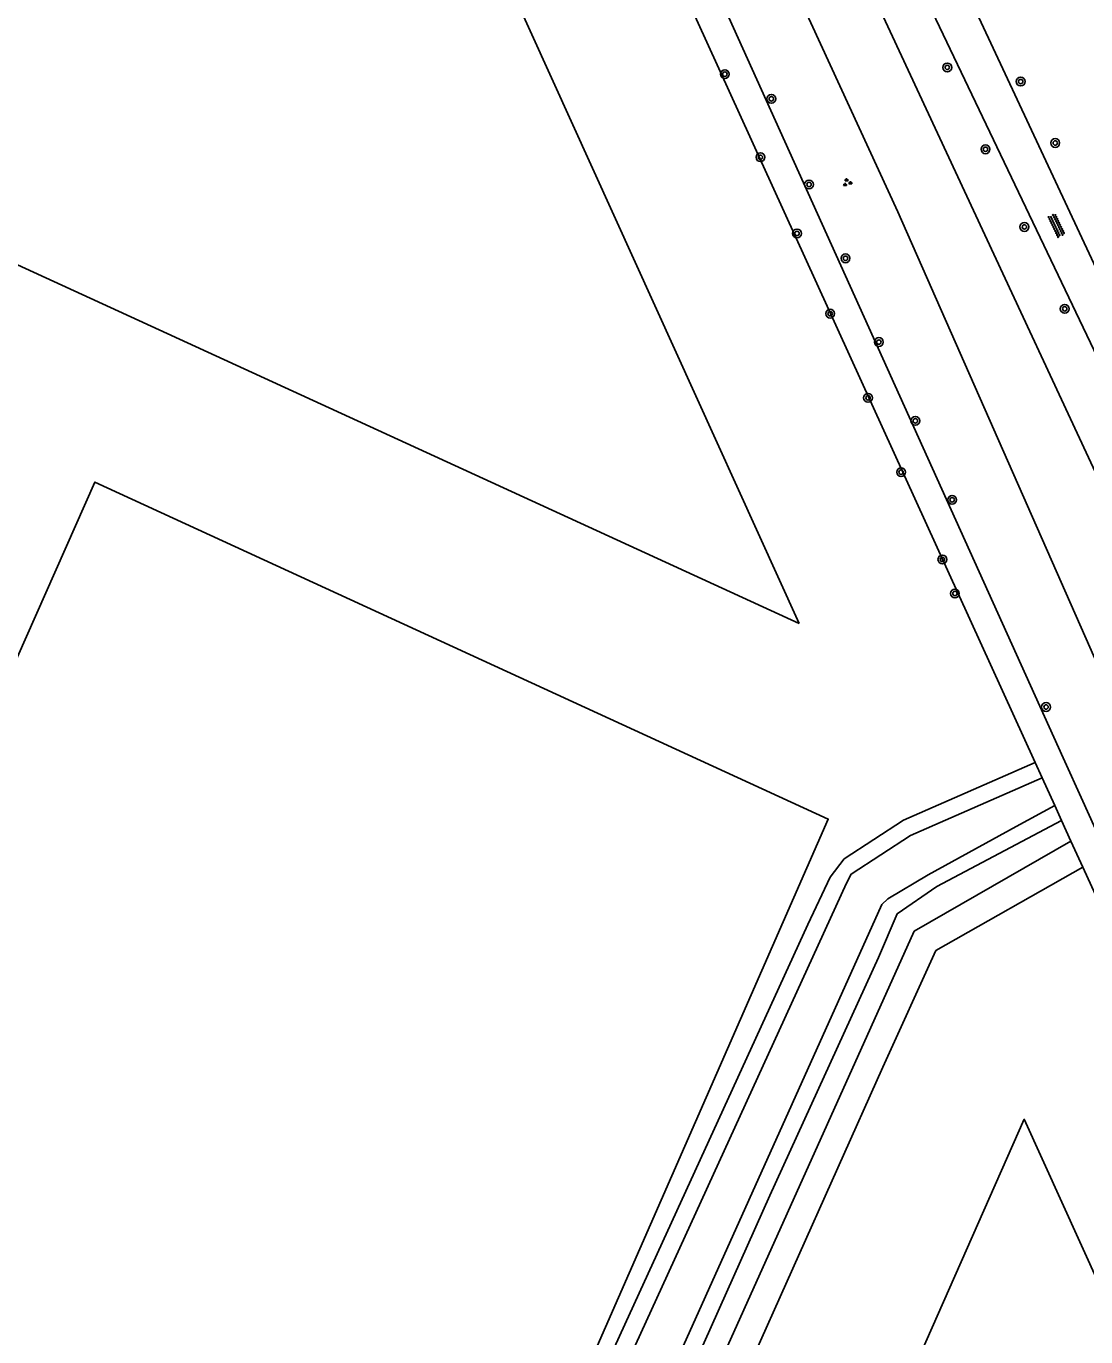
# Model space of a CAD drawing. Extents: x 133000 to 136000, y 400500 to 403500.
# Drawn here: x 133961.7 to 134057.6, y 401306.4 to 401425.1 of the extents above; entities that cross this region are included whole.
import ezdxf

# ---------------------------------------------------------------- set-up
doc = ezdxf.new("R2010")
doc.units = 0
for name, color, linetype in [('gg-knt-onverhard', 7, 'Continuous'), ('gg-kntw-bovenkant insteek waterloop', 7, 'Continuous'), ('gt-grn-groengrens', 7, 'Continuous'), ('gt-symb-boom', 7, 'Continuous'), ('gt-symb-groenvak', 7, 'Continuous'), ('gt-symb-overige verharding', 7, 'Continuous')]:
    doc.layers.add(name, color=color, linetype=linetype)

# ---------------------------------------------------------------- blocks, each defined once
blk = doc.blocks.new('gt0-BOOM')
at = {"layer": 'gt-symb-boom'}
for radius in [0.4, 0.2]:
    blk.add_circle((0, 0), radius, dxfattribs=at)
blk = doc.blocks.new('gt0-OVH')
at = {"layer": 'gt-symb-overige verharding'}
for points in [[(-0.97, 0.3), (-0.97, 0.31), (-0.96, 0.32), (-0.97, 0.33), (-0.97, 0.34), (-0.98, 0.35), (-0.99, 0.35), (-1, 0.36), (-1.01, 0.35), (-1.02, 0.35), (-1.03, 0.34), (-1.03, 0.33), (-1.04, 0.32), (-1.03, 0.31), (-1.03, 0.3), (-1.02, 0.29), (-1.01, 0.29), (-1, 0.28), (-0.99, 0.29), (-0.98, 0.29)], [(-0.87, 0.11), (-0.87, 0.12), (-0.86, 0.13), (-0.87, 0.14), (-0.87, 0.15), (-0.88, 0.16), (-0.89, 0.16), (-0.9, 0.16), (-0.91, 0.16), (-0.92, 0.16), (-0.93, 0.15), (-0.93, 0.14), (-0.94, 0.13), (-0.93, 0.12), (-0.93, 0.11), (-0.92, 0.1), (-0.91, 0.09), (-0.9, 0.09), (-0.89, 0.09), (-0.88, 0.1)], [(-0.77, 0.3), (-0.77, 0.31), (-0.76, 0.32), (-0.77, 0.33), (-0.77, 0.34), (-0.78, 0.35), (-0.79, 0.35), (-0.8, 0.36), (-0.81, 0.35), (-0.82, 0.35), (-0.83, 0.34), (-0.83, 0.33), (-0.84, 0.32), (-0.83, 0.31), (-0.83, 0.3), (-0.82, 0.29), (-0.81, 0.29), (-0.8, 0.28), (-0.79, 0.29), (-0.78, 0.29)], [(-0.67, 0.11), (-0.67, 0.12), (-0.66, 0.13), (-0.67, 0.14), (-0.67, 0.15), (-0.68, 0.16), (-0.69, 0.16), (-0.7, 0.16), (-0.71, 0.16), (-0.72, 0.16), (-0.73, 0.15), (-0.73, 0.14), (-0.74, 0.13), (-0.73, 0.12), (-0.73, 0.11), (-0.72, 0.1), (-0.71, 0.09), (-0.7, 0.09), (-0.69, 0.09), (-0.68, 0.1)], [(-0.57, 0.3), (-0.57, 0.31), (-0.56, 0.32), (-0.57, 0.33), (-0.57, 0.34), (-0.58, 0.35), (-0.59, 0.35), (-0.6, 0.36), (-0.61, 0.35), (-0.62, 0.35), (-0.63, 0.34), (-0.63, 0.33), (-0.64, 0.32), (-0.63, 0.31), (-0.63, 0.3), (-0.62, 0.29), (-0.61, 0.29), (-0.6, 0.28), (-0.59, 0.29), (-0.58, 0.29)], [(-0.47, 0.11), (-0.47, 0.12), (-0.46, 0.13), (-0.47, 0.14), (-0.47, 0.15), (-0.48, 0.16), (-0.49, 0.16), (-0.5, 0.16), (-0.51, 0.16), (-0.52, 0.16), (-0.53, 0.15), (-0.53, 0.14), (-0.54, 0.13), (-0.53, 0.12), (-0.53, 0.11), (-0.52, 0.1), (-0.51, 0.09), (-0.5, 0.09), (-0.49, 0.09), (-0.48, 0.1)], [(-0.37, 0.3), (-0.37, 0.31), (-0.36, 0.32), (-0.37, 0.33), (-0.37, 0.34), (-0.38, 0.35), (-0.39, 0.35), (-0.4, 0.36), (-0.41, 0.35), (-0.42, 0.35), (-0.43, 0.34), (-0.43, 0.33), (-0.44, 0.32), (-0.43, 0.31), (-0.43, 0.3), (-0.42, 0.29), (-0.41, 0.29), (-0.4, 0.28), (-0.39, 0.29), (-0.38, 0.29)], [(-0.27, 0.11), (-0.27, 0.12), (-0.26, 0.13), (-0.27, 0.14), (-0.27, 0.15), (-0.28, 0.16), (-0.29, 0.16), (-0.3, 0.16), (-0.31, 0.16), (-0.32, 0.16), (-0.33, 0.15), (-0.33, 0.14), (-0.34, 0.13), (-0.33, 0.12), (-0.33, 0.11), (-0.32, 0.1), (-0.31, 0.09), (-0.3, 0.09), (-0.29, 0.09), (-0.28, 0.1)], [(-0.17, 0.3), (-0.17, 0.31), (-0.16, 0.32), (-0.17, 0.33), (-0.17, 0.34), (-0.18, 0.35), (-0.19, 0.35), (-0.2, 0.36), (-0.21, 0.35), (-0.22, 0.35), (-0.23, 0.34), (-0.23, 0.33), (-0.24, 0.32), (-0.23, 0.31), (-0.23, 0.3), (-0.22, 0.29), (-0.21, 0.29), (-0.2, 0.28), (-0.19, 0.29), (-0.18, 0.29)], [(-0.07, 0.11), (-0.07, 0.12), (-0.06, 0.13), (-0.07, 0.14), (-0.07, 0.15), (-0.08, 0.16), (-0.09, 0.16), (-0.1, 0.16), (-0.11, 0.16), (-0.12, 0.16), (-0.13, 0.15), (-0.13, 0.14), (-0.14, 0.13), (-0.13, 0.12), (-0.13, 0.11), (-0.12, 0.1), (-0.11, 0.09), (-0.1, 0.09), (-0.09, 0.09), (-0.08, 0.1)], [(0.03, 0.3), (0.03, 0.31), (0.04, 0.32), (0.03, 0.33), (0.03, 0.34), (0.02, 0.35), (0.01, 0.35), (0, 0.36), (-0.01, 0.35), (-0.02, 0.35), (-0.03, 0.34), (-0.03, 0.33), (-0.04, 0.32), (-0.03, 0.31), (-0.03, 0.3), (-0.02, 0.29), (-0.01, 0.29), (0, 0.28), (0.01, 0.29), (0.02, 0.29)], [(0.13, 0.11), (0.13, 0.12), (0.14, 0.13), (0.13, 0.14), (0.13, 0.15), (0.12, 0.16), (0.11, 0.16), (0.1, 0.16), (0.09, 0.16), (0.08, 0.16), (0.07, 0.15), (0.07, 0.14), (0.06, 0.13), (0.07, 0.12), (0.07, 0.11), (0.08, 0.1), (0.09, 0.09), (0.1, 0.09), (0.11, 0.09), (0.12, 0.1)], [(0.23, 0.3), (0.23, 0.31), (0.24, 0.32), (0.23, 0.33), (0.23, 0.34), (0.22, 0.35), (0.21, 0.35), (0.2, 0.36), (0.19, 0.35), (0.18, 0.35), (0.17, 0.34), (0.17, 0.33), (0.16, 0.32), (0.17, 0.31), (0.17, 0.3), (0.18, 0.29), (0.19, 0.29), (0.2, 0.28), (0.21, 0.29), (0.22, 0.29)], [(0.33, 0.11), (0.33, 0.12), (0.34, 0.13), (0.33, 0.14), (0.33, 0.15), (0.32, 0.16), (0.31, 0.16), (0.3, 0.16), (0.29, 0.16), (0.28, 0.16), (0.27, 0.15), (0.27, 0.14), (0.26, 0.13), (0.27, 0.12), (0.27, 0.11), (0.28, 0.1), (0.29, 0.09), (0.3, 0.09), (0.31, 0.09), (0.32, 0.1)], [(0.43, 0.3), (0.43, 0.31), (0.44, 0.32), (0.43, 0.33), (0.43, 0.34), (0.42, 0.35), (0.41, 0.35), (0.4, 0.36), (0.39, 0.35), (0.38, 0.35), (0.37, 0.34), (0.37, 0.33), (0.36, 0.32), (0.37, 0.31), (0.37, 0.3), (0.38, 0.29), (0.39, 0.29), (0.4, 0.28), (0.41, 0.29), (0.42, 0.29)], [(0.53, 0.11), (0.53, 0.12), (0.54, 0.13), (0.53, 0.14), (0.53, 0.15), (0.52, 0.16), (0.51, 0.16), (0.5, 0.16), (0.49, 0.16), (0.48, 0.16), (0.47, 0.15), (0.47, 0.14), (0.46, 0.13), (0.47, 0.12), (0.47, 0.11), (0.48, 0.1), (0.49, 0.09), (0.5, 0.09), (0.51, 0.09), (0.52, 0.1)], [(0.63, 0.3), (0.63, 0.31), (0.64, 0.32), (0.63, 0.33), (0.63, 0.34), (0.62, 0.35), (0.61, 0.35), (0.6, 0.36), (0.59, 0.35), (0.58, 0.35), (0.57, 0.34), (0.57, 0.33), (0.56, 0.32), (0.57, 0.31), (0.57, 0.3), (0.58, 0.29), (0.59, 0.29), (0.6, 0.28), (0.61, 0.29), (0.62, 0.29)], [(0.73, 0.11), (0.73, 0.12), (0.74, 0.13), (0.73, 0.14), (0.73, 0.15), (0.72, 0.16), (0.71, 0.16), (0.7, 0.16), (0.69, 0.16), (0.68, 0.16), (0.67, 0.15), (0.67, 0.14), (0.66, 0.13), (0.67, 0.12), (0.67, 0.11), (0.68, 0.1), (0.69, 0.09), (0.7, 0.09), (0.71, 0.09), (0.72, 0.1)], [(0.83, 0.3), (0.83, 0.31), (0.84, 0.32), (0.83, 0.33), (0.83, 0.34), (0.82, 0.35), (0.81, 0.35), (0.8, 0.36), (0.79, 0.35), (0.78, 0.35), (0.77, 0.34), (0.77, 0.33), (0.76, 0.32), (0.77, 0.31), (0.77, 0.3), (0.78, 0.29), (0.79, 0.29), (0.8, 0.28), (0.81, 0.29), (0.82, 0.29)], [(0.93, 0.11), (0.93, 0.12), (0.94, 0.13), (0.93, 0.14), (0.93, 0.15), (0.92, 0.16), (0.91, 0.16), (0.9, 0.16), (0.89, 0.16), (0.88, 0.16), (0.87, 0.15), (0.87, 0.14), (0.86, 0.13), (0.87, 0.12), (0.87, 0.11), (0.88, 0.1), (0.89, 0.09), (0.9, 0.09), (0.91, 0.09), (0.92, 0.1)], [(1.03, 0.3), (1.03, 0.31), (1.04, 0.32), (1.03, 0.33), (1.03, 0.34), (1.02, 0.35), (1.01, 0.35), (1, 0.36), (0.99, 0.35), (0.98, 0.35), (0.97, 0.34), (0.97, 0.33), (0.96, 0.32), (0.97, 0.31), (0.97, 0.3), (0.98, 0.29), (0.99, 0.29), (1, 0.28), (1.01, 0.29), (1.02, 0.29)], [(-0.97, -0.14), (-0.97, -0.13), (-0.96, -0.12), (-0.97, -0.11), (-0.97, -0.1), (-0.98, -0.09), (-0.99, -0.09), (-1, -0.08), (-1.01, -0.09), (-1.02, -0.09), (-1.03, -0.1), (-1.03, -0.11), (-1.04, -0.12), (-1.03, -0.13), (-1.03, -0.14), (-1.02, -0.15), (-1.01, -0.15), (-1, -0.16), (-0.99, -0.15), (-0.98, -0.15)], [(-0.87, -0.33), (-0.87, -0.32), (-0.86, -0.31), (-0.87, -0.3), (-0.87, -0.29), (-0.88, -0.28), (-0.89, -0.28), (-0.9, -0.28), (-0.91, -0.28), (-0.92, -0.28), (-0.93, -0.29), (-0.93, -0.3), (-0.94, -0.31), (-0.93, -0.32), (-0.93, -0.33), (-0.92, -0.34), (-0.91, -0.35), (-0.9, -0.35), (-0.89, -0.35), (-0.88, -0.34)], [(-0.77, -0.14), (-0.77, -0.13), (-0.76, -0.12), (-0.77, -0.11), (-0.77, -0.1), (-0.78, -0.09), (-0.79, -0.09), (-0.8, -0.08), (-0.81, -0.09), (-0.82, -0.09), (-0.83, -0.1), (-0.83, -0.11), (-0.84, -0.12), (-0.83, -0.13), (-0.83, -0.14), (-0.82, -0.15), (-0.81, -0.15), (-0.8, -0.16), (-0.79, -0.15), (-0.78, -0.15)], [(-0.67, -0.33), (-0.67, -0.32), (-0.66, -0.31), (-0.67, -0.3), (-0.67, -0.29), (-0.68, -0.28), (-0.69, -0.28), (-0.7, -0.28), (-0.71, -0.28), (-0.72, -0.28), (-0.73, -0.29), (-0.73, -0.3), (-0.74, -0.31), (-0.73, -0.32), (-0.73, -0.33), (-0.72, -0.34), (-0.71, -0.35), (-0.7, -0.35), (-0.69, -0.35), (-0.68, -0.34)], [(-0.57, -0.14), (-0.57, -0.13), (-0.56, -0.12), (-0.57, -0.11), (-0.57, -0.1), (-0.58, -0.09), (-0.59, -0.09), (-0.6, -0.08), (-0.61, -0.09), (-0.62, -0.09), (-0.63, -0.1), (-0.63, -0.11), (-0.64, -0.12), (-0.63, -0.13), (-0.63, -0.14), (-0.62, -0.15), (-0.61, -0.15), (-0.6, -0.16), (-0.59, -0.15), (-0.58, -0.15)], [(-0.47, -0.33), (-0.47, -0.32), (-0.46, -0.31), (-0.47, -0.3), (-0.47, -0.29), (-0.48, -0.28), (-0.49, -0.28), (-0.5, -0.28), (-0.51, -0.28), (-0.52, -0.28), (-0.53, -0.29), (-0.53, -0.3), (-0.54, -0.31), (-0.53, -0.32), (-0.53, -0.33), (-0.52, -0.34), (-0.51, -0.35), (-0.5, -0.35), (-0.49, -0.35), (-0.48, -0.34)], [(-0.37, -0.14), (-0.37, -0.13), (-0.36, -0.12), (-0.37, -0.11), (-0.37, -0.1), (-0.38, -0.09), (-0.39, -0.09), (-0.4, -0.08), (-0.41, -0.09), (-0.42, -0.09), (-0.43, -0.1), (-0.43, -0.11), (-0.44, -0.12), (-0.43, -0.13), (-0.43, -0.14), (-0.42, -0.15), (-0.41, -0.15), (-0.4, -0.16), (-0.39, -0.15), (-0.38, -0.15)], [(-0.27, -0.33), (-0.27, -0.32), (-0.26, -0.31), (-0.27, -0.3), (-0.27, -0.29), (-0.28, -0.28), (-0.29, -0.28), (-0.3, -0.28), (-0.31, -0.28), (-0.32, -0.28), (-0.33, -0.29), (-0.33, -0.3), (-0.34, -0.31), (-0.33, -0.32), (-0.33, -0.33), (-0.32, -0.34), (-0.31, -0.35), (-0.3, -0.35), (-0.29, -0.35), (-0.28, -0.34)], [(-0.17, -0.14), (-0.17, -0.13), (-0.16, -0.12), (-0.17, -0.11), (-0.17, -0.1), (-0.18, -0.09), (-0.19, -0.09), (-0.2, -0.08), (-0.21, -0.09), (-0.22, -0.09), (-0.23, -0.1), (-0.23, -0.11), (-0.24, -0.12), (-0.23, -0.13), (-0.23, -0.14), (-0.22, -0.15), (-0.21, -0.15), (-0.2, -0.16), (-0.19, -0.15), (-0.18, -0.15)], [(-0.07, -0.33), (-0.07, -0.32), (-0.06, -0.31), (-0.07, -0.3), (-0.07, -0.29), (-0.08, -0.28), (-0.09, -0.28), (-0.1, -0.28), (-0.11, -0.28), (-0.12, -0.28), (-0.13, -0.29), (-0.13, -0.3), (-0.14, -0.31), (-0.13, -0.32), (-0.13, -0.33), (-0.12, -0.34), (-0.11, -0.35), (-0.1, -0.35), (-0.09, -0.35), (-0.08, -0.34)], [(0.03, -0.14), (0.03, -0.13), (0.04, -0.12), (0.03, -0.11), (0.03, -0.1), (0.02, -0.09), (0.01, -0.09), (0, -0.08), (-0.01, -0.09), (-0.02, -0.09), (-0.03, -0.1), (-0.03, -0.11), (-0.04, -0.12), (-0.03, -0.13), (-0.03, -0.14), (-0.02, -0.15), (-0.01, -0.15), (0, -0.16), (0.01, -0.15), (0.02, -0.15)], [(0.13, -0.33), (0.13, -0.32), (0.14, -0.31), (0.13, -0.3), (0.13, -0.29), (0.12, -0.28), (0.11, -0.28), (0.1, -0.28), (0.09, -0.28), (0.08, -0.28), (0.07, -0.29), (0.07, -0.3), (0.06, -0.31), (0.07, -0.32), (0.07, -0.33), (0.08, -0.34), (0.09, -0.35), (0.1, -0.35), (0.11, -0.35), (0.12, -0.34)], [(0.23, -0.14), (0.23, -0.13), (0.24, -0.12), (0.23, -0.11), (0.23, -0.1), (0.22, -0.09), (0.21, -0.09), (0.2, -0.08), (0.19, -0.09), (0.18, -0.09), (0.17, -0.1), (0.17, -0.11), (0.16, -0.12), (0.17, -0.13), (0.17, -0.14), (0.18, -0.15), (0.19, -0.15), (0.2, -0.16), (0.21, -0.15), (0.22, -0.15)], [(0.33, -0.33), (0.33, -0.32), (0.34, -0.31), (0.33, -0.3), (0.33, -0.29), (0.32, -0.28), (0.31, -0.28), (0.3, -0.28), (0.29, -0.28), (0.28, -0.28), (0.27, -0.29), (0.27, -0.3), (0.26, -0.31), (0.27, -0.32), (0.27, -0.33), (0.28, -0.34), (0.29, -0.35), (0.3, -0.35), (0.31, -0.35), (0.32, -0.34)], [(0.43, -0.14), (0.43, -0.13), (0.44, -0.12), (0.43, -0.11), (0.43, -0.1), (0.42, -0.09), (0.41, -0.09), (0.4, -0.08), (0.39, -0.09), (0.38, -0.09), (0.37, -0.1), (0.37, -0.11), (0.36, -0.12), (0.37, -0.13), (0.37, -0.14), (0.38, -0.15), (0.39, -0.15), (0.4, -0.16), (0.41, -0.15), (0.42, -0.15)], [(0.53, -0.33), (0.53, -0.32), (0.54, -0.31), (0.53, -0.3), (0.53, -0.29), (0.52, -0.28), (0.51, -0.28), (0.5, -0.28), (0.49, -0.28), (0.48, -0.28), (0.47, -0.29), (0.47, -0.3), (0.46, -0.31), (0.47, -0.32), (0.47, -0.33), (0.48, -0.34), (0.49, -0.35), (0.5, -0.35), (0.51, -0.35), (0.52, -0.34)], [(0.63, -0.14), (0.63, -0.13), (0.64, -0.12), (0.63, -0.11), (0.63, -0.1), (0.62, -0.09), (0.61, -0.09), (0.6, -0.08), (0.59, -0.09), (0.58, -0.09), (0.57, -0.1), (0.57, -0.11), (0.56, -0.12), (0.57, -0.13), (0.57, -0.14), (0.58, -0.15), (0.59, -0.15), (0.6, -0.16), (0.61, -0.15), (0.62, -0.15)], [(0.73, -0.33), (0.73, -0.32), (0.74, -0.31), (0.73, -0.3), (0.73, -0.29), (0.72, -0.28), (0.71, -0.28), (0.7, -0.28), (0.69, -0.28), (0.68, -0.28), (0.67, -0.29), (0.67, -0.3), (0.66, -0.31), (0.67, -0.32), (0.67, -0.33), (0.68, -0.34), (0.69, -0.35), (0.7, -0.35), (0.71, -0.35), (0.72, -0.34)], [(0.83, -0.14), (0.83, -0.13), (0.84, -0.12), (0.83, -0.11), (0.83, -0.1), (0.82, -0.09), (0.81, -0.09), (0.8, -0.08), (0.79, -0.09), (0.78, -0.09), (0.77, -0.1), (0.77, -0.11), (0.76, -0.12), (0.77, -0.13), (0.77, -0.14), (0.78, -0.15), (0.79, -0.15), (0.8, -0.16), (0.81, -0.15), (0.82, -0.15)], [(0.93, -0.33), (0.93, -0.32), (0.94, -0.31), (0.93, -0.3), (0.93, -0.29), (0.92, -0.28), (0.91, -0.28), (0.9, -0.28), (0.89, -0.28), (0.88, -0.28), (0.87, -0.29), (0.87, -0.3), (0.86, -0.31), (0.87, -0.32), (0.87, -0.33), (0.88, -0.34), (0.89, -0.35), (0.9, -0.35), (0.91, -0.35), (0.92, -0.34)], [(1.03, -0.14), (1.03, -0.13), (1.04, -0.12), (1.03, -0.11), (1.03, -0.1), (1.02, -0.09), (1.01, -0.09), (1, -0.08), (0.99, -0.09), (0.98, -0.09), (0.97, -0.1), (0.97, -0.11), (0.96, -0.12), (0.97, -0.13), (0.97, -0.14), (0.98, -0.15), (0.99, -0.15), (1, -0.16), (1.01, -0.15), (1.02, -0.15)]]:
    blk.add_lwpolyline(points, close=True, dxfattribs=at)
blk = doc.blocks.new('gt0-GRVAK')
at = {"layer": 'gt-symb-groenvak'}
for p, q in [((-0.11, 0.19), (-0.23, 0.24)), ((-0.18, 0.15), (0.09, 0.15)), ((-0.09, 0.21), (-0.16, 0.32)), ((-0.05, 0.21), (-0.05, 0.39)), ((0, 0.21), (0.06, 0.32)), ((0.01, 0.19), (0.13, 0.24)), ((0.26, -0.05), (0.2, 0.06)), ((0.3, -0.05), (0.3, 0.13)), ((0.35, -0.05), (0.41, 0.06)), ((-0.25, -0.23), (-0.36, -0.18)), ((-0.32, -0.26), (-0.05, -0.26)), ((-0.23, -0.21), (-0.29, -0.1)), ((-0.18, -0.2), (-0.18, -0.02)), ((-0.14, -0.21), (-0.07, -0.1)), ((-0.12, -0.23), (0, -0.18)), ((0.24, -0.07), (0.12, -0.02)), ((0.17, -0.11), (0.44, -0.11)), ((0.37, -0.07), (0.49, -0.02))]:
    blk.add_line(p, q, dxfattribs=at)

msp = doc.modelspace()

# ---------------------------------------------------------------- linework, layer by layer
at = {"layer": 'gg-knt-onverhard'}
for p, q in [((134078.42, 401353.61), (134008.66, 401500)), ((134013.34, 401500), (134081.04, 401354.94))]:
    msp.add_line(p, q, dxfattribs=at)
at = {"layer": 'gg-kntw-bovenkant insteek waterloop'}
for points in [[(134071.84, 401355.87), (134070.71, 401358.42), (134004.82, 401500)], [(134000, 401496.54), (134040.62, 401408.26), (134061.02, 401361.94)]]:
    msp.add_lwpolyline(points, dxfattribs=at)
at = {"layer": 'gt-grn-groengrens'}
for p, q in [((133982.09, 401521.57), (134055.58, 401358.84)), ((133979.68, 401519.52), (134053.02, 401358.43)), ((134053.02, 401358.43), (134053.66, 401357.02)), ((134053.66, 401357.02), (134054.8, 401354.52)), ((134054.8, 401354.52), (134055.42, 401353.17)), ((134055.42, 401353.17), (134056.27, 401351.29)), ((134056.27, 401351.29), (134057.34, 401348.94)), ((134127.31, 401195.57), (134057.34, 401348.94))]:
    msp.add_line(p, q, dxfattribs=at)
for points in [[(134031.69, 401371.01), (133970.09, 401506.8), (133945.84, 401486.12), (133889.78, 401436.14), (134031.69, 401371.01)], [(133935.23, 401309.99), (134001.18, 401277.71), (134034.31, 401353.3), (133967.94, 401383.8), (133935.23, 401309.99)], [(134053.02, 401358.43), (134041.12, 401353.19), (134035.75, 401349.71), (134034.48, 401348.03), (134032.46, 401343.76), (134003.56, 401280.56), (133998.8, 401269.83)], [(134128.92, 401198.42), (134128.22, 401198.16), (134057.35, 401354.93), (134055.58, 401358.84)], [(134000.17, 401269.19), (134035.95, 401347.49), (134036.39, 401348.31), (134041.76, 401351.82), (134053.66, 401357.02)], [(134054.8, 401354.52), (134051.32, 401352.64), (134043.34, 401348.24), (134039.69, 401346.08), (134039.17, 401345.55), (134011.16, 401283.3), (134003.85, 401268.01), (134003.65, 401267.57)], [(134055.42, 401353.17), (134044.14, 401347.19), (134040.55, 401344.73), (134038.86, 401340.77), (134029.02, 401319.21), (134007.27, 401270.51), (134005.49, 401266.71)], [(134056.27, 401351.29), (134042.07, 401343.15), (134007.32, 401265.86)], [(134009.62, 401264.79), (134018.89, 401285.28), (134039.25, 401330.84), (134044.05, 401341.39), (134057.34, 401348.94)], [(134025.46, 401265.93), (134086.06, 401238.08), (134088.59, 401239.23), (134091.17, 401239.9), (134052.05, 401326.12), (134025.46, 401265.93)]]:
    msp.add_lwpolyline(points, dxfattribs=at)

# ---------------------------------------------------------------- block references
at = {"layer": 'gt-symb-boom'}
for p in [(134024.95, 401420.73), (134045.08, 401421.34), (134051.72, 401420.06), (134029.16, 401418.5), (134048.54, 401413.93), (134054.85, 401414.5), (134028.17, 401413.21), (134032.57, 401410.74), (134052.06, 401406.9), (134031.48, 401406.31), (134035.87, 401404.06), (134055.71, 401399.49), (134034.48, 401399.05), (134038.89, 401396.48), (134037.91, 401391.43), (134042.19, 401389.35), (134040.9, 401384.7), (134045.52, 401382.2), (134044.64, 401376.8), (134045.77, 401373.72), (134054.02, 401363.44)]:
    msp.add_blockref('gt0-BOOM', p, dxfattribs=at)
at = {"layer": 'gt-symb-groenvak'}
msp.add_blockref('gt0-GRVAK', (134036.01, 401410.91), dxfattribs=at)
at = {"layer": 'gt-symb-overige verharding', "rotation": 115.46334506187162}
msp.add_blockref('gt0-OVH', (134054.97, 401407.03), dxfattribs=at)

doc.saveas('drawing.dxf')
